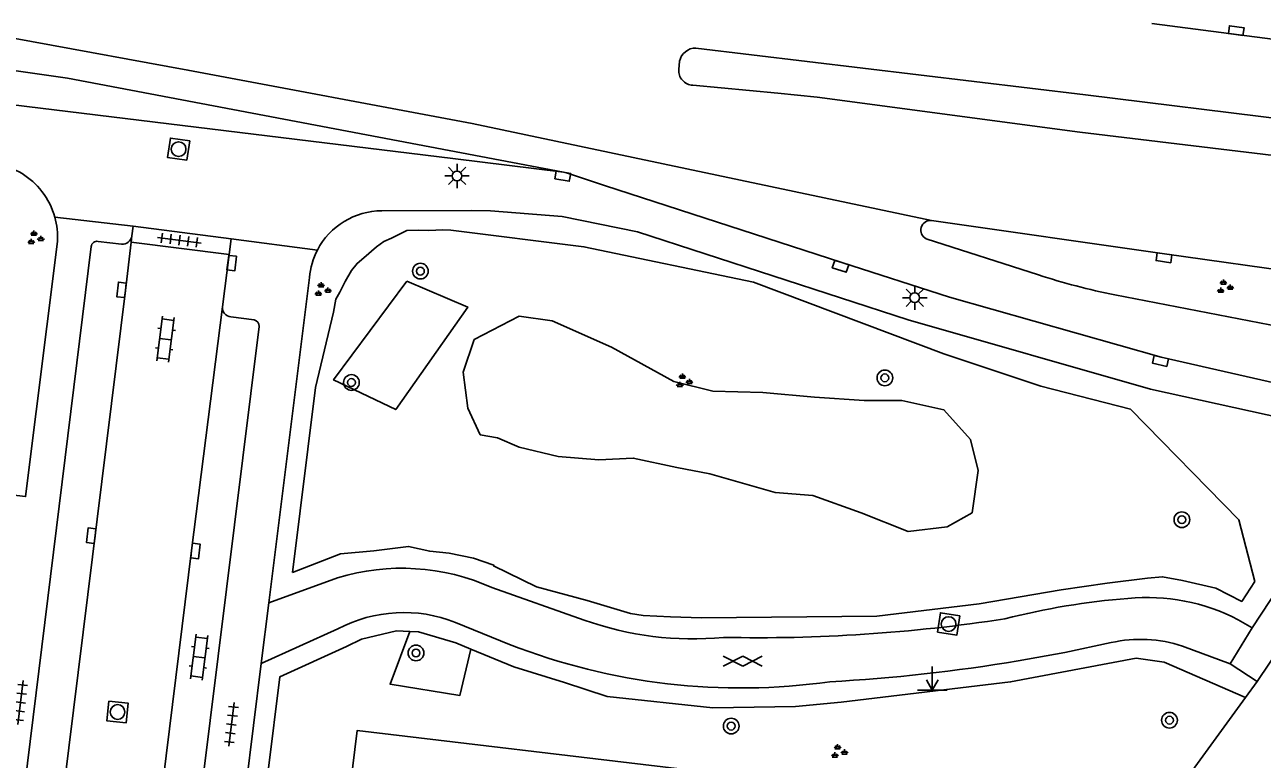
# Model space of a CAD drawing. Extents: x 131000 to 133014, y 396499 to 399001.
# Drawn here: x 132406.9 to 132470, y 396880.9 to 396918.4 of the extents above; entities that cross this region are included whole.
import ezdxf

# ---------------------------------------------------------------- set-up
doc = ezdxf.new("R2010")
doc.units = 0
for name, color, linetype in [('gg-knt-verharding', 7, 'Continuous'), ('gg-knt-verharding nz', 7, 'Continuous'), ('gt-grn-groengrens', 7, 'Continuous'), ('gt-grn-weggrens', 7, 'Continuous'), ('gt-symb-boom', 7, 'Continuous'), ('gt-symb-gesloten verharding', 7, 'Continuous'), ('gt-symb-groenvak', 7, 'Continuous'), ('gt-symb-klinker verharding', 7, 'Continuous'), ('gt-symb-kolk', 7, 'Continuous'), ('gt-symb-lichtmast', 7, 'Continuous'), ('gt-symb-markant object', 7, 'Continuous'), ('gt-symb-rioolschacht', 7, 'Continuous'), ('gt-symb-tegel verharding', 7, 'Continuous')]:
    doc.layers.add(name, color=color, linetype=linetype)

# ---------------------------------------------------------------- blocks, each defined once
blk = doc.blocks.new('gt0-KOLK')
at = {"layer": 'gt-symb-kolk'}
blk.add_lwpolyline([(0, 0), (0.375, 0), (0.375, 0.4), (-0.375, 0.4), (-0.375, 0), (0, 0)], dxfattribs=at)
blk = doc.blocks.new('gt0-BOOM')
at = {"layer": 'gt-symb-boom'}
for radius in [0.4, 0.2]:
    blk.add_circle((0, 0), radius, dxfattribs=at)
blk = doc.blocks.new('gt0-GRVAK')
at = {"layer": 'gt-symb-groenvak'}
for p, q in [((-0.11, 0.189), (-0.228, 0.24)), ((-0.182, 0.153), (0.088, 0.153)), ((-0.091, 0.211), (-0.156, 0.322)), ((-0.047, 0.214), (-0.047, 0.393)), ((-0.004, 0.211), (0.061, 0.322)), ((0.015, 0.189), (0.133, 0.24)), ((0.262, -0.052), (0.197, 0.059)), ((0.305, -0.049), (0.305, 0.13)), ((0.349, -0.052), (0.414, 0.059)), ((-0.245, -0.228), (-0.363, -0.177)), ((-0.318, -0.264), (-0.047, -0.264)), ((-0.226, -0.206), (-0.291, -0.095)), ((-0.183, -0.203), (-0.183, -0.024)), ((-0.139, -0.206), (-0.074, -0.095)), ((-0.12, -0.228), (-0.002, -0.177)), ((0.243, -0.074), (0.125, -0.023)), ((0.17, -0.11), (0.441, -0.11)), ((0.368, -0.074), (0.486, -0.023))]:
    blk.add_line(p, q, dxfattribs=at)
blk = doc.blocks.new('gt0-LMAST')
at = {"layer": 'gt-symb-lichtmast'}
for p, q in [((-0.182, 0.173), (-0.447, 0.438)), ((-0.005, 0.246), (-0.005, 0.621)), ((0.172, 0.173), (0.437, 0.438)), ((-0.255, -0.004), (-0.63, -0.004)), ((-0.182, -0.181), (-0.447, -0.446)), ((-0.005, -0.254), (-0.005, -0.629)), ((0.437, -0.446), (0.172, -0.181)), ((0.245, -0.004), (0.62, -0.004))]:
    blk.add_line(p, q, dxfattribs=at)
blk.add_circle((-0.005, -0.004), 0.25, dxfattribs=at)
blk = doc.blocks.new('gt0-MARKOB')
at = {"layer": 'gt-symb-markant object'}
for p, q in [((0, 0), (0, 1.2)), ((-0.75, 0), (0.75, 0)), ((0, 0), (-0.3, 0.52)), ((0, 0), (0.3, 0.52))]:
    blk.add_line(p, q, dxfattribs=at)
blk = doc.blocks.new('gt0-RS')
at = {"layer": 'gt-symb-rioolschacht'}
blk.add_lwpolyline([(-0.5, -0.5), (0.5, -0.5), (0.5, 0.5), (-0.5, 0.5)], close=True, dxfattribs=at)
blk.add_circle((0, 0), 0.375, dxfattribs=at)
blk = doc.blocks.new('gt0-GESVH1')
at = {"layer": 'gt-symb-gesloten verharding'}
for p, q in [((-0.992, -0.261), (0.008, 0.239)), ((0.008, -0.261), (-0.992, 0.239)), ((0.008, 0.239), (1.008, -0.261)), ((1.008, 0.239), (0.008, -0.261))]:
    blk.add_line(p, q, dxfattribs=at)
blk = doc.blocks.new('gt0-KL1')
at = {"layer": 'gt-symb-klinker verharding'}
for p, q in [((-1.15, 0.3), (1.15, 0.3)), ((-1, -0.3), (-1, 0.3)), ((-0.5, 0.3), (-0.5, 0.45)), ((0, -0.3), (0, 0.3)), ((0.5, 0.3), (0.5, 0.45)), ((1, -0.3), (1, 0.3)), ((-1.15, -0.3), (1.15, -0.3)), ((-0.5, -0.45), (-0.5, -0.3)), ((0.5, -0.45), (0.5, -0.3))]:
    blk.add_line(p, q, dxfattribs=at)
blk = doc.blocks.new('gt0-TEG1')
at = {"layer": 'gt-symb-tegel verharding'}
for p, q in [((-1.125, 0), (1.125, 0)), ((-0.9, -0.25), (-0.9, 0.25)), ((-0.45, -0.25), (-0.45, 0.25)), ((0, -0.25), (0, 0.25)), ((0.45, -0.25), (0.45, 0.25)), ((0.9, -0.25), (0.9, 0.25))]:
    blk.add_line(p, q, dxfattribs=at)

msp = doc.modelspace()

# ---------------------------------------------------------------- linework, layer by layer
at = {"layer": 'gg-knt-verharding'}
for p, q in [((132464.392, 396918.44), (132473.453, 396917.264)), ((132441.135, 396917.192), (132461, 396914.81)), ((132440.254, 396916.106), (132440.298, 396916.521)), ((132428.726, 396911.558), (132401.116, 396914.93)), ((132461, 396914.81), (132473.483, 396913.26)), ((132473.253, 396911.393), (132460.72, 396912.9)), ((132434.374, 396910.855), (132428.726, 396911.558)), ((132429.675, 396908.9), (132425.113, 396908.892)), ((132412.435, 396908.102), (132412.359, 396907.608)), ((132417.429, 396907.453), (132412.435, 396908.102)), ((132411.831, 396907.185), (132410.645, 396907.33)), ((132417.317, 396906.656), (132412.321, 396907.288)), ((132417.317, 396906.656), (132417.429, 396907.453)), ((132452.879, 396907.463), (132458.599, 396905.618)), ((132410.292, 396907.065), (132403.407, 396851.363)), ((132416.988, 396903.989), (132417.317, 396906.656)), ((132421.415, 396905.483), (132419.35, 396888.883)), ((132462.498, 396904.594), (132471.853, 396902.79)), ((132418.599, 396903.324), (132417.414, 396903.471)), ((132414.033, 396864.199), (132418.859, 396902.99)), ((132419.35, 396888.883), (132422.846, 396890.16)), ((132430.724, 396889.66), (132435.432, 396888.005)), ((132469.502, 396887.611), (132470.884, 396889.703)), ((132419.35, 396888.883), (132418.965, 396885.785)), ((132431.627, 396886.757), (132428.868, 396887.885)), ((132468.384, 396885.776), (132469.502, 396887.611)), ((132469.502, 396887.611), (132468.792, 396888.018)), ((132418.965, 396885.785), (132422.876, 396887.55)), ((132468.384, 396885.776), (132465.954, 396886.67)), ((132418.965, 396885.785), (132415.912, 396861.244)), ((132469.765, 396884.874), (132468.384, 396885.776)), ((132469.167, 396884.056), (132469.765, 396884.874)), ((132465.89, 396879.567), (132469.167, 396884.056))]:
    msp.add_line(p, q, dxfattribs=at)
for points in [[(132460.72, 396912.9), (132447.319, 396914.681), (132445.305, 396914.893), (132440.972, 396915.301)], [(132473.165, 396899.531), (132464.869, 396901.424), (132454.057, 396904.478), (132448.567, 396906.245), (132436.47, 396910.18), (132434.589, 396910.817), (132434.374, 396910.855)], [(132429.675, 396908.9), (132430.65, 396908.889), (132434.312, 396908.598), (132438.154, 396907.815), (132451.955, 396903.318), (132464.324, 396899.782), (132472.813, 396897.908)], [(132472.291, 396905.669), (132465.033, 396906.691), (132453.151, 396908.396)], [(132408.565, 396907.322), (132406.942, 396894.304), (132405.164, 396894.509)], [(132472.464, 396888.966), (132471.046, 396886.784), (132469.765, 396884.874)], [(132462.313, 396886.852), (132459.942, 396886.353), (132457.564, 396885.921)]]:
    msp.add_lwpolyline(points, dxfattribs=at)
for centre, radius, start, end in [((132441.112, 396916.363), 0.829, 88.41011, 169.02629), ((132441.002, 396916.05), 0.75, 175.72507, 267.7361), ((132404.779, 396907.557), 3.792, 37.77296, 79.11019), ((132404.783, 396907.556), 3.789, 15.34332, 37.82148), ((132404.778, 396907.555), 3.794, 356.47591, 15.33953), ((132425.134, 396905.158), 3.734, 90.32531, 152.4337), ((132453.095, 396907.906), 0.493, 83.52516, 243.96858), ((132410.591, 396907.034), 0.301, 79.66151, 174.1302), ((132411.875, 396907.671), 0.488, 264.81876, 352.58021), ((132425.15, 396905.155), 3.749, 152.50805, 174.98722), ((132469.687, 396939.902), 36.032, 252.07789, 258.49141), ((132417.465, 396903.947), 0.479, 174.95069, 263.91664), ((132418.526, 396902.999), 0.333, 358.49547, 77.30199), ((132426.119, 396879.417), 11.231, 65.79269, 106.94416), ((132466.076, 396852.189), 37.034, 94.50384, 104.35564), ((132464.143, 396879.085), 10.07, 62.50586, 95.55687), ((132426.233, 396881.253), 7.136, 68.33463, 118.06528), ((132440.958, 396903.418), 16.374, 250.2754, 275.51231), ((132444.279, 396970.088), 82.987, 268.79302, 278.74351), ((132463.808, 396880.258), 6.762, 71.49991, 102.77685), ((132443.431, 396917.046), 32.508, 248.7085, 278.01875), ((132443.139, 396972.136), 87.414, 273.16522, 279.49813), ((132498.179, 396856.608), 34.631, 135.18966, 150.02478)]:
    msp.add_arc(centre, radius, start, end, dxfattribs=at)
at = {"layer": 'gg-knt-verharding nz'}
msp.add_line((132412.359, 396907.608), (132412.321, 396907.288), dxfattribs=at)
for points in [[(132453.151, 396908.396), (132429.719, 396913.345), (132415.221, 396916.074), (132399.245, 396918.985), (132278.489, 396933.854)], [(132434.374, 396910.855), (132409.075, 396915.662), (132396.367, 396917.473), (132347.96, 396923.621), (132307.891, 396928.599), (132278.204, 396932.066)], [(132405.268, 396850.355), (132405.781, 396854.293), (132412.031, 396904.829), (132412.321, 396907.288)], [(132411.982, 396863.682), (132412.427, 396867.179), (132413.956, 396879.839), (132415.411, 396891.55), (132416.988, 396903.989)]]:
    msp.add_lwpolyline(points, dxfattribs=at)
at = {"layer": 'gt-grn-groengrens'}
for points in [[(132420.558, 396890.437), (132423.012, 396891.376), (132424.699, 396891.533), (132426.475, 396891.759), (132427.553, 396891.516), (132428.545, 396891.411), (132429.781, 396891.168), (132430.825, 396890.802), (132430.808, 396890.767), (132433, 396889.706), (132435.593, 396889.01), (132437.803, 396888.331), (132438.447, 396888.244), (132439.839, 396888.174), (132441.423, 396888.122), (132450.367, 396888.209), (132455.571, 396888.836), (132459.764, 396889.549), (132462.114, 396889.88), (132464.167, 396890.141), (132464.933, 396890.21), (132465.942, 396890.019), (132467.648, 396889.636), (132468.97, 396888.957), (132469.631, 396889.967), (132468.831, 396893.117), (132463.297, 396898.772), (132458.72, 396899.938), (132453.778, 396901.591), (132444.068, 396905.246), (132435.419, 396907.056), (132428.632, 396907.908), (132428.215, 396907.926), (132427.501, 396907.891), (132426.962, 396907.908), (132426.387, 396907.891), (132425.604, 396907.49), (132425.222, 396907.317), (132424.839, 396907.056), (132424.195, 396906.481), (132423.847, 396906.203), (132423.568, 396905.837), (132423.238, 396905.28), (132422.977, 396904.741), (132422.768, 396904.376), (132422.646, 396903.714), (132421.724, 396899.869), (132420.558, 396890.437)], [(132426.389, 396905.294), (132429.492, 396903.978), (132425.82, 396898.744), (132422.652, 396900.257), (132426.389, 396905.294)], [(132429.255, 396900.648), (132429.813, 396902.321), (132432.122, 396903.516), (132433.794, 396903.277), (132436.82, 396901.923), (132440.006, 396900.17), (132441.997, 396899.692), (132444.545, 396899.612), (132447.173, 396899.373), (132449.721, 396899.214), (132451.632, 396899.214), (132453.782, 396898.736), (132455.136, 396897.223), (132455.534, 396895.63), (132455.216, 396893.479), (132453.941, 396892.762), (132451.951, 396892.523), (132449.562, 396893.479), (132447.093, 396894.355), (132445.182, 396894.514), (132441.837, 396895.47), (132440.165, 396895.789), (132437.935, 396896.267), (132436.183, 396896.187), (132434.113, 396896.346), (132432.122, 396896.824), (132431.007, 396897.302), (132430.131, 396897.462), (132429.494, 396898.816), (132429.255, 396900.648)], [(132426.533, 396887.423), (132425.865, 396887.457), (132424.083, 396887.035), (132423.31, 396886.649), (132419.909, 396885.103), (132416.934, 396861.119)], [(132429.657, 396886.519), (132429.084, 396884.152), (132425.529, 396884.729), (132426.533, 396887.423)], [(132429.657, 396886.519), (132428.89, 396886.834), (132426.977, 396887.401), (132426.533, 396887.423)], [(132469.167, 396884.056), (132465.014, 396885.849), (132463.591, 396886.052), (132457.185, 396884.843), (132448.543, 396883.82), (132446.207, 396883.597), (132441.992, 396883.519), (132436.598, 396884.109), (132434.429, 396884.821), (132431.837, 396885.622), (132429.657, 396886.519)], [(132421.187, 396860.601), (132423.862, 396882.374), (132456.456, 396878.49), (132456.267, 396876.935)]]:
    msp.add_lwpolyline(points, dxfattribs=at)
at = {"layer": 'gt-grn-weggrens'}
for p, q in [((132412.435, 396908.102), (132408.437, 396908.559)), ((132421.824, 396906.886), (132417.429, 396907.453))]:
    msp.add_line(p, q, dxfattribs=at)

# ---------------------------------------------------------------- block references
at = {"layer": 'gt-symb-boom'}
for p in [(132427.079, 396905.809), (132423.563, 396900.127), (132450.768, 396900.363), (132465.916, 396893.125), (132426.854, 396886.324), (132465.286, 396882.892), (132442.93, 396882.592)]:
    msp.add_blockref('gt0-BOOM', p, dxfattribs=at)
at = {"layer": 'gt-symb-gesloten verharding'}
msp.add_blockref('gt0-GESVH1', (132443.51, 396885.918), dxfattribs=at)
at = {"layer": 'gt-symb-groenvak'}
for p in [(132407.412, 396907.489), (132422.061, 396904.849), (132468.084, 396904.993), (132440.492, 396900.189), (132448.405, 396881.278)]:
    msp.add_blockref('gt0-GRVAK', p, dxfattribs=at)
at = {"layer": 'gt-symb-klinker verharding'}
for p, rotation in [((132414.076, 396902.342), 82.8749836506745), ((132415.792, 396886.108), 82.87498365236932)]:
    msp.add_blockref('gt0-KL1', p, dxfattribs=dict(at, rotation=rotation))
at = {"layer": 'gt-symb-kolk'}
for p, rotation in [((132468.663, 396917.885), -7.409184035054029), ((132434.374, 396910.855), 170.0949207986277), ((132417.257, 396906.242), -96.83367234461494), ((132465.033, 396906.691), 171.9509382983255), ((132448.567, 396906.245), 162.1811110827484), ((132412.031, 396904.829), 83.28012011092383), ((132464.869, 396901.424), 167.11702052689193), ((132410.487, 396892.291), 82.99574075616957), ((132415.411, 396891.55), -97.06814005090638)]:
    msp.add_blockref('gt0-KOLK', p, dxfattribs=dict(at, rotation=rotation))
at = {"layer": 'gt-symb-lichtmast'}
for p in [(132428.951, 396910.67), (132452.298, 396904.458)]:
    msp.add_blockref('gt0-LMAST', p, dxfattribs=at)
at = {"layer": 'gt-symb-markant object'}
msp.add_blockref('gt0-MARKOB', (132453.189, 396884.429), dxfattribs=at)
at = {"layer": 'gt-symb-rioolschacht'}
for p, rotation in [((132414.746, 396912.035), 81.54573827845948), ((132454.018, 396887.801), -9.029198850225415), ((132411.632, 396883.311), -95.91007032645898)]:
    msp.add_blockref('gt0-RS', p, dxfattribs=dict(at, rotation=rotation))
at = {"layer": 'gt-symb-tegel verharding'}
for p, rotation in [((132414.786, 396907.39), -7.4091840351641), ((132406.685, 396883.799), -96.7767828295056), ((132417.441, 396882.677), -96.7767828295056)]:
    msp.add_blockref('gt0-TEG1', p, dxfattribs=dict(at, rotation=rotation))

doc.saveas('drawing.dxf')
